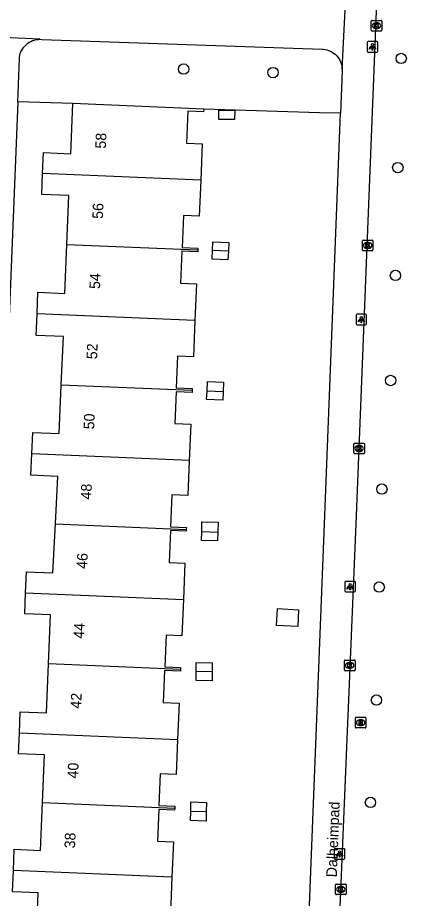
# Model space of a CAD drawing. Extents: x 160787 to 161428, y 386828 to 387483.
# Drawn here: x 161092.1 to 161128.8, y 386964.7 to 387047.7 of the extents above; entities that cross this region are included whole.
import ezdxf

# ---------------------------------------------------------------- set-up
doc = ezdxf.new("R2010")
doc.units = 0
for name, color, linetype in [('IMGEO_Boom', 7, 'Continuous'), ('IMGEO_Groenvoorziening', 7, 'Continuous'), ('IMGEO_Kolk', 7, 'Continuous'), ('IMGEO_Lichtpunt', 7, 'Continuous'), ('IMGEO_Openbare_ruimte_label', 7, 'Continuous'), ('IMGEO_Pand', 7, 'Continuous'), ('IMGEO_Pand_nummerreeks', 7, 'Continuous'), ('IMGEO_Rioolput', 7, 'Continuous'), ('IMGEO_Voetpad_open', 7, 'Continuous')]:
    doc.layers.add(name, color=color, linetype=linetype)

msp = doc.modelspace()

# ---------------------------------------------------------------- linework, layer by layer
at = {"layer": 'IMGEO_Boom'}
for centre in [(161128.309, 387043.866), (161107.785, 387042.864), (161116.214, 387042.533), (161127.99, 387033.572), (161127.766, 387023.417), (161127.313, 387013.503), (161126.485, 387003.27), (161126.234, 386994.026), (161125.975, 386983.377), (161125.408, 386973.732)]:
    msp.add_circle(centre, 0.489, dxfattribs=at)
at = {"layer": 'IMGEO_Groenvoorziening'}
for points in [[(161097.334, 387039.615), (161092.128, 387039.776)], [(161122.596, 387038.706), (161120.603, 387038.743), (161109.681, 387039.096)]]:
    msp.add_lwpolyline(points, dxfattribs=at)
at = {"layer": 'IMGEO_Kolk'}
for p, q in [((161125.481, 387046.526), (161125.481, 387047.378)), ((161125.556, 387047.452), (161126.408, 387047.452)), ((161125.969, 387047.232), (161125.994, 387047.232)), ((161126.482, 387047.378), (161126.482, 387046.526)), ((161126.408, 387046.452), (161125.556, 387046.452)), ((161125.992, 387046.672), (161125.967, 387046.672)), ((161124.645, 387025.811), (161124.645, 387026.663)), ((161124.72, 387026.737), (161125.572, 387026.737)), ((161125.133, 387026.517), (161125.158, 387026.517)), ((161125.646, 387026.663), (161125.646, 387025.811)), ((161125.572, 387025.737), (161124.72, 387025.737)), ((161125.156, 387025.957), (161125.131, 387025.957)), ((161123.841, 387006.67), (161123.841, 387007.522)), ((161123.916, 387007.596), (161124.768, 387007.596)), ((161124.329, 387007.376), (161124.354, 387007.376)), ((161124.842, 387007.522), (161124.842, 387006.67)), ((161124.768, 387006.596), (161123.916, 387006.596)), ((161124.352, 387006.816), (161124.327, 387006.816)), ((161122.949, 386986.221), (161122.949, 386987.073)), ((161123.024, 386987.147), (161123.876, 386987.147)), ((161123.437, 386986.927), (161123.462, 386986.927)), ((161123.95, 386987.073), (161123.95, 386986.221)), ((161123.876, 386986.147), (161123.024, 386986.147)), ((161123.46, 386986.367), (161123.435, 386986.367)), ((161122.115, 386965.105), (161122.115, 386965.957)), ((161122.19, 386966.031), (161123.042, 386966.031)), ((161122.603, 386965.811), (161122.628, 386965.811)), ((161123.116, 386965.957), (161123.116, 386965.105)), ((161123.042, 386965.031), (161122.19, 386965.031)), ((161122.626, 386965.251), (161122.601, 386965.251))]:
    msp.add_line(p, q, dxfattribs=at)
for points in [[(161125.481, 387046.526), (161125.481, 387047.378)], [(161125.556, 387047.452), (161126.408, 387047.452)], [(161125.802, 387047.152), (161125.925, 387047.152), (161125.925, 387047.001), (161126.055, 387047.152), (161126.219, 387047.152), (161126.073, 387047.001), (161126.226, 387046.752), (161126.074, 387046.752), (161125.989, 387046.916), (161125.925, 387046.849), (161125.925, 387046.752), (161125.802, 387046.752), (161125.802, 387047.152)], [(161126.482, 387047.378), (161126.482, 387046.526)], [(161126.408, 387046.452), (161125.556, 387046.452)], [(161124.645, 387025.811), (161124.645, 387026.663)], [(161124.72, 387026.737), (161125.572, 387026.737)], [(161124.966, 387026.437), (161125.089, 387026.437), (161125.089, 387026.286), (161125.219, 387026.437), (161125.383, 387026.437), (161125.237, 387026.286), (161125.39, 387026.037), (161125.238, 387026.037), (161125.153, 387026.201), (161125.089, 387026.134), (161125.089, 387026.037), (161124.966, 387026.037), (161124.966, 387026.437)], [(161125.646, 387026.663), (161125.646, 387025.811)], [(161125.572, 387025.737), (161124.72, 387025.737)], [(161123.841, 387006.67), (161123.841, 387007.522)], [(161123.916, 387007.596), (161124.768, 387007.596)], [(161124.162, 387007.296), (161124.285, 387007.296), (161124.285, 387007.145), (161124.415, 387007.296), (161124.579, 387007.296), (161124.433, 387007.145), (161124.586, 387006.896), (161124.434, 387006.896), (161124.349, 387007.06), (161124.285, 387006.993), (161124.285, 387006.896), (161124.162, 387006.896), (161124.162, 387007.296)], [(161124.842, 387007.522), (161124.842, 387006.67)], [(161124.768, 387006.596), (161123.916, 387006.596)], [(161122.949, 386986.221), (161122.949, 386987.073)], [(161123.024, 386987.147), (161123.876, 386987.147)], [(161123.27, 386986.847), (161123.393, 386986.847), (161123.393, 386986.696), (161123.523, 386986.847), (161123.687, 386986.847), (161123.541, 386986.696), (161123.694, 386986.447), (161123.542, 386986.447), (161123.457, 386986.611), (161123.393, 386986.544), (161123.393, 386986.447), (161123.27, 386986.447), (161123.27, 386986.847)], [(161123.95, 386987.073), (161123.95, 386986.221)], [(161123.876, 386986.147), (161123.024, 386986.147)], [(161122.115, 386965.105), (161122.115, 386965.957)], [(161122.19, 386966.031), (161123.042, 386966.031)], [(161123.116, 386965.957), (161123.116, 386965.105)], [(161123.042, 386965.031), (161122.19, 386965.031)], [(161122.436, 386965.731), (161122.559, 386965.731), (161122.559, 386965.58), (161122.689, 386965.731), (161122.853, 386965.731), (161122.707, 386965.58), (161122.86, 386965.331), (161122.708, 386965.331), (161122.623, 386965.495), (161122.559, 386965.428), (161122.559, 386965.331), (161122.436, 386965.331), (161122.436, 386965.731)]]:
    msp.add_lwpolyline(points, dxfattribs=at)
for centre, start, end in [((161125.558, 387047.376), 91.55205, 178.44795), ((161125.558, 387047.376), 91.55205, 178.44795), ((161126.406, 387047.376), 1.55205, 88.44795), ((161126.406, 387047.376), 1.55205, 88.44795), ((161125.558, 387046.528), 181.55205, 268.44795), ((161125.558, 387046.528), 181.55205, 268.44795), ((161126.406, 387046.528), 271.55205, 358.44795), ((161126.406, 387046.528), 271.55205, 358.44795), ((161124.722, 387026.661), 91.55205, 178.44795), ((161124.722, 387026.661), 91.55205, 178.44795), ((161125.57, 387026.661), 1.55205, 88.44795), ((161125.57, 387026.661), 1.55205, 88.44795), ((161124.722, 387025.813), 181.55205, 268.44795), ((161124.722, 387025.813), 181.55205, 268.44795), ((161125.57, 387025.813), 271.55205, 358.44795), ((161125.57, 387025.813), 271.55205, 358.44795), ((161123.918, 387007.52), 91.55205, 178.44795), ((161123.918, 387007.52), 91.55205, 178.44795), ((161124.766, 387007.52), 1.55205, 88.44795), ((161124.766, 387007.52), 1.55205, 88.44795), ((161123.918, 387006.672), 181.55205, 268.44795), ((161123.918, 387006.672), 181.55205, 268.44795), ((161124.766, 387006.672), 271.55205, 358.44795), ((161124.766, 387006.672), 271.55205, 358.44795), ((161123.026, 386987.071), 91.55205, 178.44795), ((161123.026, 386987.071), 91.55205, 178.44795), ((161123.874, 386987.071), 1.55205, 88.44795), ((161123.874, 386987.071), 1.55205, 88.44795), ((161123.026, 386986.223), 181.55205, 268.44795), ((161123.026, 386986.223), 181.55205, 268.44795), ((161123.874, 386986.223), 271.55205, 358.44795), ((161123.874, 386986.223), 271.55205, 358.44795), ((161122.192, 386965.955), 91.55205, 178.44795), ((161122.192, 386965.955), 91.55205, 178.44795), ((161123.04, 386965.955), 1.55205, 88.44795), ((161123.04, 386965.955), 1.55205, 88.44795), ((161122.192, 386965.107), 181.55205, 268.44795), ((161122.192, 386965.107), 181.55205, 268.44795), ((161123.04, 386965.107), 271.55205, 358.44795), ((161123.04, 386965.107), 271.55205, 358.44795)]:
    msp.add_arc(centre, 0.0765, start, end, dxfattribs=at)
for centre, major_axis, ratio, start_param, end_param in [((161125.968, 387046.952), (-0.387, 0.002), 0.722429, 4.712389, 7.853982), ((161125.993, 387046.952), (-0.39, 0.002), 0.717154, 1.570796, 4.712389), ((161125.132, 387026.237), (-0.387, 0.002), 0.722429, 4.712389, 7.853982), ((161125.157, 387026.237), (-0.39, 0.002), 0.717154, 1.570796, 4.712389), ((161124.328, 387007.096), (-0.387, 0.002), 0.722429, 4.712389, 7.853982), ((161124.353, 387007.096), (-0.39, 0.002), 0.717154, 1.570796, 4.712389), ((161123.436, 386986.647), (-0.387, 0.002), 0.722429, 4.712389, 7.853982), ((161123.461, 386986.647), (-0.39, 0.002), 0.717154, 1.570796, 4.712389), ((161122.602, 386965.531), (-0.387, 0.002), 0.722429, 4.712389, 7.853982), ((161122.627, 386965.531), (-0.39, 0.002), 0.717154, 1.570796, 4.712389)]:
    msp.add_ellipse(centre, major_axis=major_axis, ratio=ratio, start_param=start_param, end_param=end_param, dxfattribs=at)
at = {"layer": 'IMGEO_Lichtpunt'}
for p, q in [((161125.101, 387045.369), (161125.101, 387044.562)), ((161125.101, 387045.369), (161125.101, 387044.562)), ((161126.003, 387045.464), (161125.195, 387045.464)), ((161126.003, 387045.464), (161125.195, 387045.464)), ((161126.097, 387044.562), (161126.097, 387045.369)), ((161126.097, 387044.562), (161126.097, 387045.369)), ((161125.195, 387044.468), (161126.003, 387044.468)), ((161125.195, 387044.468), (161126.003, 387044.468)), ((161124.951, 387019.748), (161124.143, 387019.748)), ((161124.951, 387019.748), (161124.143, 387019.748)), ((161124.049, 387019.653), (161124.049, 387018.846)), ((161124.049, 387019.653), (161124.049, 387018.846)), ((161125.045, 387018.846), (161125.045, 387019.653)), ((161125.045, 387018.846), (161125.045, 387019.653)), ((161124.143, 387018.752), (161124.951, 387018.752)), ((161124.143, 387018.752), (161124.951, 387018.752)), ((161122.989, 386994.472), (161122.989, 386993.665)), ((161122.989, 386994.472), (161122.989, 386993.665)), ((161123.891, 386994.567), (161123.083, 386994.567)), ((161123.891, 386994.567), (161123.083, 386994.567)), ((161123.985, 386993.665), (161123.985, 386994.472)), ((161123.985, 386993.665), (161123.985, 386994.472)), ((161123.083, 386993.571), (161123.891, 386993.571)), ((161123.083, 386993.571), (161123.891, 386993.571)), ((161121.998, 386969.268), (161121.998, 386968.461)), ((161121.998, 386969.268), (161121.998, 386968.461)), ((161122.9, 386969.363), (161122.092, 386969.363)), ((161122.9, 386969.363), (161122.092, 386969.363)), ((161122.994, 386968.461), (161122.994, 386969.268)), ((161122.994, 386968.461), (161122.994, 386969.268)), ((161122.092, 386968.367), (161122.9, 386968.367)), ((161122.092, 386968.367), (161122.9, 386968.367))]:
    msp.add_line(p, q, dxfattribs=at)
for points in [[(161125.475, 387045.033), (161125.514, 387045.005), (161125.326, 387044.743), (161125.288, 387044.77), (161125.475, 387045.033)], [(161125.577, 387044.985), (161125.624, 387044.985), (161125.624, 387044.663), (161125.577, 387044.663), (161125.577, 387044.985)], [(161125.687, 387045.005), (161125.725, 387045.032), (161125.912, 387044.77), (161125.873, 387044.742), (161125.687, 387045.005)], [(161124.423, 387019.317), (161124.462, 387019.289), (161124.274, 387019.027), (161124.236, 387019.054), (161124.423, 387019.317)], [(161124.525, 387019.269), (161124.572, 387019.269), (161124.572, 387018.947), (161124.525, 387018.947), (161124.525, 387019.269)], [(161124.635, 387019.289), (161124.673, 387019.316), (161124.86, 387019.054), (161124.821, 387019.026), (161124.635, 387019.289)], [(161123.363, 386994.136), (161123.402, 386994.108), (161123.214, 386993.846), (161123.176, 386993.873), (161123.363, 386994.136)], [(161123.465, 386994.088), (161123.512, 386994.088), (161123.512, 386993.766), (161123.465, 386993.766), (161123.465, 386994.088)], [(161123.575, 386994.108), (161123.613, 386994.135), (161123.8, 386993.873), (161123.761, 386993.845), (161123.575, 386994.108)], [(161122.372, 386968.932), (161122.411, 386968.904), (161122.223, 386968.642), (161122.185, 386968.669), (161122.372, 386968.932)], [(161122.474, 386968.884), (161122.521, 386968.884), (161122.521, 386968.562), (161122.474, 386968.562), (161122.474, 386968.884)], [(161122.584, 386968.904), (161122.622, 386968.931), (161122.809, 386968.669), (161122.77, 386968.641), (161122.584, 386968.904)]]:
    msp.add_lwpolyline(points, dxfattribs=at)
for centre in [(161125.6, 387045.167), (161124.548, 387019.451), (161123.488, 386994.27), (161122.497, 386969.066)]:
    msp.add_circle(centre, 0.0994, dxfattribs=at)
for centre, start, end in [((161125.195, 387045.369), 90, 180), ((161125.195, 387045.369), 90, 180), ((161126.003, 387045.369), 0, 90), ((161126.003, 387045.369), 0, 90), ((161125.195, 387044.562), 180, 270), ((161125.195, 387044.562), 180, 270), ((161126.003, 387044.562), 270, 0), ((161126.003, 387044.562), 270, 360), ((161124.143, 387019.653), 90, 180), ((161124.143, 387019.653), 90, 180), ((161124.951, 387019.653), 0, 90), ((161124.951, 387019.653), 0, 90), ((161124.143, 387018.846), 180, 270), ((161124.143, 387018.846), 180, 270), ((161124.951, 387018.846), 270, 0), ((161124.951, 387018.846), 270, 360), ((161123.083, 386994.472), 90, 180), ((161123.083, 386994.472), 90, 180), ((161123.891, 386994.472), 0, 90), ((161123.891, 386994.472), 0, 90), ((161123.083, 386993.665), 180, 270), ((161123.083, 386993.665), 180, 270), ((161123.891, 386993.665), 270, 0), ((161123.891, 386993.665), 270, 360), ((161122.092, 386969.268), 90, 180), ((161122.092, 386969.268), 90, 180), ((161122.9, 386969.268), 0, 90), ((161122.9, 386969.268), 0, 90), ((161122.092, 386968.461), 180, 270), ((161122.092, 386968.461), 180, 270), ((161122.9, 386968.461), 270, 0), ((161122.9, 386968.461), 270, 360)]:
    msp.add_arc(centre, 0.0946, start, end, dxfattribs=at)
at = {"layer": 'IMGEO_Pand'}
for points in [[(161094.477, 387033.018), (161094.559, 387034.989), (161097.135, 387034.881), (161097.334, 387039.615)], [(161109.681, 387039.096), (161097.334, 387039.615)], [(161109.681, 387039.096), (161109.67, 387038.826), (161108.171, 387038.889), (161108.045, 387035.892), (161109.545, 387035.829), (161109.403, 387032.398)], [(161111.099, 387038.992), (161112.604, 387038.973), (161112.593, 387038.108), (161111.088, 387038.127), (161111.099, 387038.992)], [(161096.767, 387026.322), (161096.961, 387030.937), (161094.394, 387031.045), (161094.477, 387033.018)], [(161109.403, 387032.398), (161094.477, 387033.018)], [(161109.403, 387032.398), (161109.261, 387028.986), (161107.762, 387029.048), (161107.637, 387026.051), (161109.136, 387025.989), (161109.129, 387025.809)], [(161110.518, 387025.751), (161110.552, 387026.573), (161112.034, 387026.511), (161112, 387025.69)], [(161093.952, 387019.788), (161094.037, 387021.819), (161096.573, 387021.712), (161096.767, 387026.322)], [(161096.767, 387026.322), (161109.129, 387025.809)], [(161109.129, 387025.809), (161109.122, 387025.629), (161107.623, 387025.691), (161107.498, 387022.694), (161108.997, 387022.632), (161108.853, 387019.169)], [(161112, 387025.69), (161111.966, 387024.87), (161110.484, 387024.931), (161110.518, 387025.751)], [(161112, 387025.69), (161110.518, 387025.751)], [(161096.242, 387013.075), (161096.435, 387017.648), (161093.867, 387017.756), (161093.952, 387019.788)], [(161108.853, 387019.169), (161093.952, 387019.788)], [(161108.853, 387019.169), (161108.711, 387015.74), (161107.212, 387015.802), (161107.087, 387012.805), (161108.586, 387012.743), (161108.579, 387012.563)], [(161109.99, 387012.504), (161110.032, 387013.404), (161111.546, 387013.333), (161111.504, 387012.442)], [(161093.461, 387006.59), (161093.545, 387008.608), (161096.05, 387008.502), (161096.242, 387013.075)], [(161108.579, 387012.563), (161096.242, 387013.075)], [(161108.579, 387012.563), (161108.572, 387012.383), (161107.073, 387012.445), (161106.948, 387009.448), (161108.447, 387009.386), (161108.305, 387005.973)], [(161111.504, 387012.442), (161111.466, 387011.636), (161109.952, 387011.708), (161109.99, 387012.504)], [(161111.504, 387012.442), (161109.99, 387012.504)], [(161095.688, 386999.985), (161095.916, 387004.462), (161093.376, 387004.569), (161093.461, 387006.59)], [(161108.305, 387005.973), (161093.461, 387006.59)], [(161108.305, 387005.973), (161108.167, 387002.648), (161106.668, 387002.71), (161106.543, 386999.713), (161108.042, 386999.651), (161108.035, 386999.471)], [(161092.87, 386993.49), (161092.952, 386995.477), (161095.453, 386995.374), (161095.688, 386999.985)], [(161095.688, 386999.985), (161108.035, 386999.471)], [(161109.488, 386999.258), (161109.51, 387000.174), (161111.03, 387000.138), (161111.008, 386999.221)], [(161108.035, 386999.471), (161108.027, 386999.291), (161106.529, 386999.353), (161106.404, 386996.356), (161107.902, 386996.294), (161107.76, 386992.871)], [(161111.008, 386999.221), (161110.988, 386998.385), (161109.468, 386998.421), (161109.488, 386999.258)], [(161109.488, 386999.258), (161111.008, 386999.221)], [(161095.033, 386986.787), (161095.224, 386991.406), (161092.789, 386991.506), (161092.87, 386993.49)], [(161092.87, 386993.49), (161107.76, 386992.871)], [(161107.76, 386992.871), (161107.618, 386989.446), (161106.119, 386989.508), (161105.994, 386986.511), (161107.493, 386986.449), (161107.486, 386986.269)], [(161116.547, 386990.415), (161116.641, 386992.002), (161118.605, 386991.889), (161118.545, 386990.303), (161116.547, 386990.415)], [(161092.285, 386980.29), (161092.367, 386982.27), (161094.843, 386982.168), (161095.033, 386986.787)], [(161107.486, 386986.269), (161095.033, 386986.787)], [(161108.964, 386986.061), (161108.972, 386986.905), (161110.485, 386986.891), (161110.477, 386986.047)], [(161107.486, 386986.269), (161107.479, 386986.089), (161105.98, 386986.151), (161105.855, 386983.154), (161107.354, 386983.092), (161107.212, 386979.67)], [(161110.477, 386986.047), (161110.469, 386985.196), (161108.955, 386985.211), (161108.964, 386986.061)], [(161110.477, 386986.047), (161108.964, 386986.061)], [(161094.46, 386973.708), (161094.645, 386978.211), (161092.204, 386978.311), (161092.285, 386980.29)], [(161092.285, 386980.29), (161107.212, 386979.67)], [(161107.212, 386979.67), (161107.074, 386976.367), (161105.575, 386976.429), (161105.451, 386973.432), (161106.949, 386973.37), (161106.942, 386973.19)], [(161091.722, 386967.298), (161091.805, 386969.307), (161094.274, 386969.205), (161094.46, 386973.708)], [(161094.46, 386973.708), (161106.942, 386973.19)], [(161108.446, 386972.884), (161108.474, 386973.77), (161109.948, 386973.724), (161109.92, 386972.837)], [(161106.942, 386973.19), (161106.935, 386973.01), (161105.436, 386973.072), (161105.311, 386970.075), (161106.811, 386970.013), (161106.672, 386966.677)], [(161109.92, 386972.837), (161109.893, 386971.972), (161108.419, 386972.018), (161108.446, 386972.884)], [(161109.92, 386972.837), (161108.446, 386972.884)], [(161093.874, 386960.552), (161094.065, 386965.19), (161091.639, 386965.29), (161091.722, 386967.298)], [(161106.672, 386966.677), (161091.722, 386967.298)], [(161106.672, 386966.677), (161106.528, 386963.209), (161105.029, 386963.271), (161104.905, 386960.274), (161106.403, 386960.212), (161106.396, 386960.032)]]:
    msp.add_lwpolyline(points, dxfattribs=at)
at = {"layer": 'IMGEO_Rioolput'}
for p, q in [((161123.981, 386980.822), (161123.981, 386981.674)), ((161124.056, 386981.748), (161124.908, 386981.748)), ((161124.982, 386981.674), (161124.982, 386980.822)), ((161124.908, 386980.748), (161124.056, 386980.748)), ((161124.492, 386980.968), (161124.467, 386980.968)), ((161124.469, 386981.528), (161124.494, 386981.528))]:
    msp.add_line(p, q, dxfattribs=at)
for points in [[(161123.981, 386980.822), (161123.981, 386981.674)], [(161124.056, 386981.748), (161124.908, 386981.748)], [(161124.982, 386981.674), (161124.982, 386980.822)], [(161124.908, 386980.748), (161124.056, 386980.748)], [(161124.57, 386981.446), (161124.318, 386981.448), (161124.318, 386981.048)], [(161124.318, 386981.048), (161124.442, 386981.048), (161124.442, 386981.21), (161124.453, 386981.21)], [(161124.496, 386981.367), (161124.442, 386981.367), (161124.442, 386981.286)], [(161124.442, 386981.286), (161124.494, 386981.286)], [(161124.5, 386981.181), (161124.571, 386981.048), (161124.711, 386981.048), (161124.646, 386981.174)]]:
    msp.add_lwpolyline(points, dxfattribs=at)
for centre, radius, start, end in [((161124.058, 386981.672), 0.0765, 91.55205, 178.44795), ((161124.058, 386981.672), 0.0765, 91.55205, 178.44795), ((161124.906, 386981.672), 0.0765, 1.55205, 88.44795), ((161124.906, 386981.672), 0.0765, 1.55205, 88.44795), ((161124.058, 386980.824), 0.0765, 181.55205, 268.44795), ((161124.058, 386980.824), 0.0765, 181.55205, 268.44795), ((161124.452, 386981.157), 0.0533, 26.02933, 88.69889), ((161124.478, 386981.475), 0.19, 274.7715, 282.96867), ((161124.502, 386981.271), 0.0964, 77.00612, 93.18647), ((161124.516, 386981.328), 0.0378, 276.66336, 79.67722), ((161124.569, 386981.336), 0.109, 350.36119, 89.41601), ((161124.567, 386981.336), 0.112, 277.58423, 350.98172), ((161124.551, 386981.121), 0.108, 29.51342, 73.79051), ((161124.906, 386980.824), 0.0765, 271.55205, 358.44795), ((161124.906, 386980.824), 0.0765, 271.55205, 358.44795)]:
    msp.add_arc(centre, radius, start, end, dxfattribs=at)
for centre, major_axis, ratio, start_param, end_param in [((161124.468, 386981.248), (-0.387, 0.002), 0.722429, 4.712389, 7.853982), ((161124.493, 386981.248), (-0.39, 0.002), 0.717154, 1.570796, 4.712389)]:
    msp.add_ellipse(centre, major_axis=major_axis, ratio=ratio, start_param=start_param, end_param=end_param, dxfattribs=at)
at = {"layer": 'IMGEO_Voetpad_open'}
for points in [[(161122.553, 386963.852), (161124.044, 387000), (161126.838, 387069.748)], [(161122.751, 387042.869), (161123.092, 387049.703)], [(161094.218, 387045.676), (161086.592, 387046.04)], [(161092.128, 387039.776), (161092.287, 387043.86), (161092.3, 387043.986), (161092.33, 387044.157), (161092.376, 387044.325), (161092.437, 387044.488), (161092.512, 387044.645), (161092.601, 387044.795), (161092.703, 387044.937), (161092.817, 387045.068), (161092.943, 387045.189), (161093.079, 387045.298), (161093.224, 387045.395), (161093.377, 387045.478), (161093.536, 387045.548), (161093.702, 387045.602), (161093.871, 387045.642), (161094.044, 387045.667), (161094.218, 387045.676)], [(161094.218, 387045.676), (161094.392, 387045.669), (161120.849, 387044.736), (161120.946, 387044.73), (161121.121, 387044.707), (161121.293, 387044.669), (161121.462, 387044.615), (161121.625, 387044.547), (161121.781, 387044.464), (161121.929, 387044.367), (161122.068, 387044.258), (161122.196, 387044.137), (161122.314, 387044.005), (161122.419, 387043.863), (161122.511, 387043.712), (161122.589, 387043.553), (161122.652, 387043.388), (161122.701, 387043.218), (161122.734, 387043.045), (161122.751, 387042.869)], [(161122.751, 387042.869), (161122.753, 387042.692), (161122.596, 387038.706)], [(161092.128, 387039.776), (161090.524, 387000), (161090.045, 386988.116), (161088.04, 386938.415)], [(161118.604, 386937.102), (161119.475, 386959.244), (161121.076, 387000), (161122.596, 387038.706)]]:
    msp.add_lwpolyline(points, dxfattribs=at)

# ---------------------------------------------------------------- texts
at = {"layer": 'IMGEO_Openbare_ruimte_label'}
msp.add_text('Dalheimpad', height=1, rotation=87.7071, dxfattribs=at).set_placement((161122.23, 386966.651))
at = {"layer": 'IMGEO_Pand_nummerreeks'}
for s, rotation, p in [('58', 87.62244, (161100.439, 387035.349)), ('56', 87.62244, (161100.164, 387028.729)), ('54', 87.62244, (161099.889, 387022.113)), ('52', 87.62244, (161099.614, 387015.494)), ('50', 87.62244, (161099.339, 387008.884)), ('48', 87.62244, (161099.064, 387002.268)), ('46', 87.50211, (161098.679, 386995.727)), ('44', 87.50211, (161098.391, 386989.139)), ('42', 87.50211, (161098.104, 386982.548)), ('40', 87.50211, (161097.816, 386975.966)), ('38', 87.50211, (161097.529, 386969.378))]:
    msp.add_text(s, height=1, rotation=rotation, dxfattribs=at).set_placement(p)

doc.saveas('drawing.dxf')
